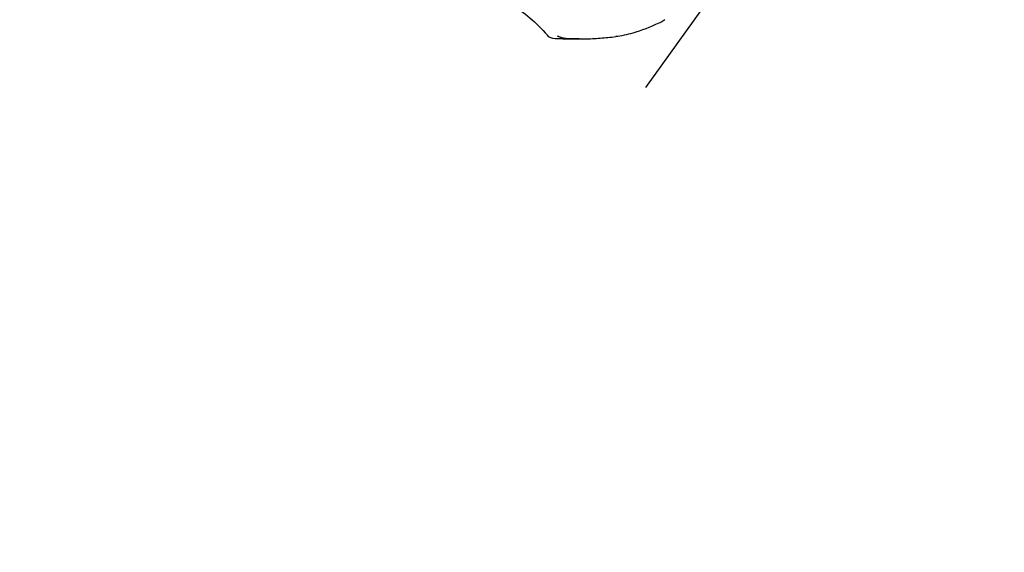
# Model space of a CAD drawing. Header units: inches. Extents: x 1 to 669, y 0 to 417.
# Tile 264 of 448: x 364.98 to 367.74, y 229.78 to 231.28. Entities that reach past the tile are written whole.
import ezdxf

# ---------------------------------------------------------------- set-up
doc = ezdxf.new("R2010")
doc.units = ezdxf.units.IN
doc.header["$LTSCALE"] = 12
doc.header["$MEASUREMENT"] = 0
doc.header["$PDMODE"] = 1
doc.layers.get('Defpoints').update_dxf_attribs({"linetype": 'CONTINUOUS'})
doc.layers.add('D', color=2, linetype='CONTINUOUS')
doc.layers.add('Q', color=4, linetype='CONTINUOUS')
doc.styles.get("Standard").update_dxf_attribs({"font": 'SIMPLEX.SHX', "width": 0.875})
doc.dimstyles.get("Standard").update_dxf_attribs({"dimscale": 28, "dimtxt": 0.125, "dimasz": 0.125, "dimexe": 0.04375, "dimexo": 0.0625, "dimgap": 0.04375, "dimtad": 0, "dimtih": 1, "dimtoh": 1, "dimdec": 4, "dimzin": 12, "dimdsep": 46, "dimlunit": 5, "dimtxsty": 'Standard', "dimcen": 0, "dimclrd": 256, "dimclre": 256, "dimclrt": 256, "dimadec": 1, "dimazin": 3, "dimtfac": 0.875, "dimtdec": 4, "dimtofl": 0, "dimtmove": 0, "dimatfit": 2, "dimfxl": 1, "dimtolj": 1, "dimtzin": 12, "dimlwd": 13, "dimlwe": 13, "dimarcsym": 0})
doc.dimstyles.new('STANDARD$0', dxfattribs={"dimscale": 32, "dimtxt": 0.09375, "dimasz": 0.0625, "dimexe": 0.03125, "dimexo": 0.03125, "dimgap": 0.03125, "dimtad": 1, "dimtih": 1, "dimtoh": 1, "dimdec": 4, "dimzin": 12, "dimdsep": 46, "dimlunit": 5, "dimtxsty": 'Standard', "dimcen": -0.03125, "dimclrd": 256, "dimclre": 256, "dimclrt": 256, "dimadec": 0, "dimazin": 0, "dimtfac": 0.875, "dimtdec": 4, "dimtofl": 0, "dimtmove": 0, "dimatfit": 3, "dimfxl": 1, "dimtolj": 1, "dimtzin": 12, "dimlwd": 13, "dimlwe": 13, "dimarcsym": 0})

# ---------------------------------------------------------------- blocks, each defined once
blk = doc.blocks.new('*D70')
at = {"layer": 'D', "lineweight": 13, "transparency": 16777216}
for p, q in [((327.5446, 287.0038), (425.2048, 287.0038)), ((424.2048, 285.0038), (424.2048, 231.3716)), ((424.2048, 167.621), (424.2048, 223.2466)), ((370.1312, 165.621), (425.2048, 165.621))]:
    blk.add_line(p, q, dxfattribs=at)
at = {"layer": 'D', "transparency": 16777216}
for points in [[(423.8715, 285.0038), (424.5382, 285.0038), (424.2048, 287.0038)], [(423.8715, 167.621), (424.5382, 167.621), (424.2048, 165.621)]]:
    blk.add_solid(points, dxfattribs=at)
at = {"layer": 'Defpoints', "color": 0, "transparency": 16777216}
for p in [(326.5446, 287.0038), (369.1312, 165.621), (424.2048, 165.621)]:
    blk.add_point(p, dxfattribs=at)
at = {"layer": 'D', "transparency": 16777216, "insert": (424.2048, 227.3091), "char_height": 3, "attachment_point": 5}
blk.add_mtext('\\A1;121{\\H0.875x;\\S1/2;}{}{\\C2;%%p1}', dxfattribs=at)

msp = doc.modelspace()

# ---------------------------------------------------------------- linework, layer by layer
at = {"layer": 'Q', "extrusion": (-1, 4.93038e-32, -2.22045e-16)}
for p, q in [((367.23675, 231.78597), (366.73253, 231.08488)), ((366.50067, 231.22097), (366.54201, 231.22097))]:
    msp.add_line(p, q, dxfattribs=at)
at = {"layer": 'Q', "extrusion": (2.22045e-16, -1.09476e-47, -1)}
msp.add_arc((-366.48026, 231.25128), 0.03, 271.70671, 318.83283, dxfattribs=at)
at = {"layer": 'Q'}
for points, knots in [([(366.25544, 231.35951), (366.27124, 231.35594), (366.28694, 231.3511), (366.32101, 231.33766), (366.3393, 231.32852), (366.37501, 231.30669), (366.39243, 231.294), (366.42606, 231.26523), (366.44226, 231.24916), (366.45768, 231.23153)], [4.87069011, 4.87069011, 4.87069011, 4.87069011, 4.98438771, 4.98438771, 5.12038707, 5.12038707, 5.25638643, 5.25638643, 5.39238579, 5.39238579, 5.39238579, 5.39238579]), ([(366.77032, 231.26515), (366.74562, 231.25397), (366.72061, 231.24423), (366.68046, 231.23268), (366.66442, 231.22926), (366.64915, 231.22741)], [0, 0, 0, 0, 0.08220583, 0.08220583, 0.13872847, 0.13872847, 0.13872847, 0.13872847]), ([(366.78729, 231.27479), (366.78342, 231.27194), (366.77913, 231.26944), (366.7733, 231.26653), (366.77181, 231.26582), (366.77032, 231.26515)], [0.000710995, 0.000710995, 0.000710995, 0.000710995, 0.015341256, 0.015341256, 0.020294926, 0.020294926, 0.020294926, 0.020294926]), ([(366.50067, 231.22097), (366.49925, 231.22097), (366.49783, 231.22098), (366.49499, 231.22099), (366.49357, 231.22101), (366.49073, 231.22104), (366.48931, 231.22106), (366.48647, 231.22111), (366.48505, 231.22114), (366.48221, 231.22121), (366.48079, 231.22125), (366.47937, 231.22129)], [1.570796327, 1.570796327, 1.570796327, 1.570796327, 1.575009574, 1.575009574, 1.579222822, 1.579222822, 1.583436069, 1.583436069, 1.587649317, 1.587649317, 1.591862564, 1.591862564, 1.591862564, 1.591862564]), ([(366.5129, 231.22147), (366.50833, 231.22167), (366.50372, 231.22252), (366.49519, 231.22503), (366.49117, 231.22665), (366.48696, 231.22879), (366.48655, 231.229), (366.48615, 231.22921)], [0.000854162, 0.000854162, 0.000854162, 0.000854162, 0.035957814, 0.035957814, 0.068431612, 0.068431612, 0.071913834, 0.071913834, 0.071913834, 0.071913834]), ([(366.51337, 231.22128), (366.51185, 231.22131), (366.51028, 231.22141), (366.5087, 231.22158), (366.50155, 231.22234), (366.49413, 231.22455), (366.48725, 231.22795)], [-0.071452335, -0.071452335, -0.071452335, -0.071452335, -0.058365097, -0.058365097, -0.058365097, 0.000545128, 0.000545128, 0.000545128, 0.000545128]), ([(366.54646, 231.22099), (366.5416, 231.22096), (366.53595, 231.22098), (366.52462, 231.2211), (366.51922, 231.22119), (366.51388, 231.22127), (366.51363, 231.22128), (366.51337, 231.22128)], [-0.427982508, -0.427982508, -0.427982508, -0.427982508, -0.384201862, -0.384201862, -0.344834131, -0.344834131, -0.342890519, -0.342890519, -0.342890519, -0.342890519]), ([(366.51558, 231.22137), (366.51618, 231.22136), (366.51678, 231.22134), (366.51797, 231.22131), (366.51857, 231.22129), (366.51976, 231.22126), (366.52036, 231.22124), (366.52155, 231.22122), (366.52214, 231.2212), (366.52334, 231.22118), (366.52393, 231.22116), (366.52453, 231.22115)], [4.6912443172, 4.6912443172, 4.6912443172, 4.6912443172, 4.692665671, 4.692665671, 4.6940870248, 4.6940870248, 4.6955083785, 4.6955083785, 4.6969297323, 4.6969297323, 4.6983510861, 4.6983510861, 4.6983510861, 4.6983510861]), ([(366.52453, 231.22115), (366.5272, 231.2211), (366.52985, 231.22106), (366.53543, 231.221), (366.53827, 231.22098), (366.54287, 231.22097), (366.54472, 231.22098), (366.54646, 231.22099)], [-0.06574966, -0.06574966, -0.06574966, -0.06574966, -0.043910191, -0.043910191, -0.018693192, -0.018693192, 0, 0, 0, 0]), ([(366.54069, 231.22098), (366.54794, 231.22097), (366.55519, 231.22104), (366.56968, 231.22137), (366.57692, 231.22162), (366.59139, 231.22231), (366.59863, 231.22273), (366.61308, 231.22377), (366.6203, 231.22437), (366.63471, 231.22576), (366.64191, 231.22654), (366.6491, 231.22741)], [4.711183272, 4.711183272, 4.711183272, 4.711183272, 4.728443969, 4.728443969, 4.745704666, 4.745704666, 4.762965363, 4.762965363, 4.78022606, 4.78022606, 4.797486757, 4.797486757, 4.797486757, 4.797486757])]:
    msp.add_open_spline(points, degree=3, knots=knots, dxfattribs=at)
for points in [[(366.51559, 231.22138), (366.51469, 231.2214), (366.5138, 231.22144), (366.5129, 231.22147)], [(366.51323, 231.22146), (366.51334, 231.22145), (366.51345, 231.22145), (366.51356, 231.22145)], [(366.51648, 231.22135), (366.51663, 231.22135), (366.51679, 231.22134), (366.51694, 231.22134)], [(366.6491, 231.22741), (366.64912, 231.22741), (366.64914, 231.22741), (366.64915, 231.22741)]]:
    msp.add_open_spline(points, degree=3, dxfattribs=at)

# ---------------------------------------------------------------- dimensions: what is measured, and where the dimension line sits
at = {"layer": 'D'}
dim = msp.add_linear_dim(base=(424.20482, 165.62097), p1=(326.54465, 287.0038), p2=(369.1312, 165.62097), angle=90, text='<>{}{\\C2;%%p1}', dimstyle='STANDARD$0', override={"dimdec": 1, "dimtp": 1, "dimtm": 1, "dimarcsym": 1}, dxfattribs=at)
dim.commit()
dim.dimension.update_dxf_attribs({"geometry": '*D70', "text_midpoint": (424.20482, 227.30911), "dimtype": 160})

# ---------------------------------------------------------------- leaders
at = {"layer": 'D', "annotation_type": 0, "has_hookline": 1, "hookline_direction": 0, "text_width": 26.6875}
msp.add_leader([(346.29356, 235.62097), (369.49455, 221.78919), (372.99455, 221.78919)], dimstyle='Standard', override={"dimgap": 0.04375, "dimtad": 0, "dimarcsym": 1}, dxfattribs=at)

doc.saveas('drawing.dxf')
